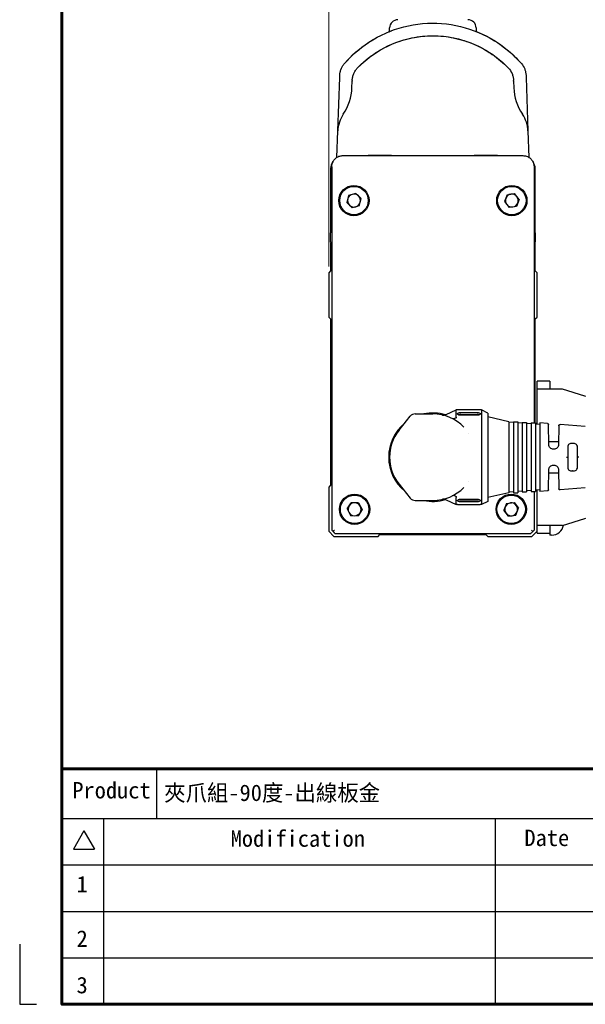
# Model space of a CAD drawing. Header units: millimetres. Extents: x 399 to 6233, y -1870 to 1602.
# Tile 663 of 711: x 5763 to 5853, y 98 to 254. Entities that reach past the tile are written whole.
import ezdxf
from ezdxf.enums import TextEntityAlignment as Align

# ---------------------------------------------------------------- set-up
doc = ezdxf.new("R2010")
doc.units = ezdxf.units.MM
doc.linetypes.add('SLD-實線', pattern=[0])
doc.layers.add('AM_5', color=3, linetype='Continuous', lineweight=25)
doc.layers.add('可見 (ISO)', color=7, linetype='Continuous', lineweight=25)
doc.layers.add('BORDER', color=7, linetype='Continuous')
doc.layers.add('圖框', color=7, linetype='SLD-實線')
doc.styles.add('尺寸標註', font='romans.shx', dxfattribs={"bigfont": 'CHINESET.SHX'})
doc.styles.add('標題欄', font='txt')
doc.dimstyles.new('CNS1$0', dxfattribs={"dimtxt": 2.5, "dimasz": 2.5, "dimexe": 1, "dimexo": 1, "dimgap": 1.5, "dimtad": 1, "dimtoh": 1, "dimdec": 1, "dimdsep": 46, "dimtxsty": '尺寸標註', "dimcen": 0, "dimclrd": 2, "dimclre": 2, "dimclrt": 1, "dimadec": 0, "dimazin": 2, "dimtp": 0.1, "dimtm": 0.1, "dimtfac": 0.71, "dimtdec": 1, "dimtmove": 0, "dimatfit": 0, "dimfxl": 0, "dimlwd": 13, "dimlwe": 13, "dimarcsym": 0})

# ---------------------------------------------------------------- blocks, each defined once
blk = doc.blocks.new('A4-英文圖框-橫式')
at = {"layer": 'BORDER', "color": 123, "linetype": 'Continuous', "lineweight": 60, "ltscale": 25.4}
blk.add_line((2151.7, -57.78), (2549.79, -57.78), dxfattribs=at)
at = {"layer": 'BORDER', "color": 60, "linetype": 'Continuous', "ltscale": 25.4}
for p, q in [((2166.7, -65.63), (2166.7, -57.78)), ((2151.7, -65.63), (2549.79, -65.63)), ((2158.28, -65.63), (2158.28, -95.06)), ((2220.31, -65.63), (2220.31, -95.06)), ((2155.17, -67.6), (2153.51, -70.48)), ((2155.17, -67.6), (2156.84, -70.48)), ((2153.51, -70.48), (2156.84, -70.48)), ((2151.7, -72.99), (2364.21, -72.99)), ((2151.7, -80.35), (2364.21, -80.35)), ((2151.7, -87.7), (2364.21, -87.7))]:
    blk.add_line(p, q, dxfattribs=at)
at = {"layer": 'BORDER', "color": 123, "linetype": 'Continuous', "ltscale": 25.4}
for p, q in [((2145.01, -85.54), (2145.01, -95.06)), ((2145.01, -95.06), (2147.66, -95.06))]:
    blk.add_line(p, q, dxfattribs=at)
at = {"layer": 'BORDER', "color": 123, "linetype": 'Continuous', "lineweight": 60, "ltscale": 25.4}
blk.add_lwpolyline([(2151.7, 188.79), (2555.09, 188.79), (2555.09, -95.06), (2151.7, -95.06)], close=True, dxfattribs=at)
at = {"layer": '圖框', "style": '標題欄'}
for s, height, p in [('Product', 2.605, (2153.34, -59.85)), ('Modification', 2.6053, (2178.41, -67.5)), ('Date', 2.605, (2224.93, -67.39)), ('1', 2.61, (2154.01, -74.74)), ('2', 2.61, (2154.01, -83.35)), ('3', 2.61, (2154.01, -90.71))]:
    blk.add_text(s, height=height, dxfattribs=at).set_placement(p, align=Align.TOP_LEFT)
blk = doc.blocks.new('*D356')
at = {"layer": 'AM_5', "color": 2, "lineweight": 13}
for p, q in [((5812.31, 215.09), (5812.31, 283.69)), ((5814.81, 282.69), (5887.22, 282.69)), ((5889.72, 190.39), (5889.72, 283.69))]:
    blk.add_line(p, q, dxfattribs=at)
at = {"layer": 'AM_5', "color": 2, "lineweight": -2}
for points in [[(5814.81, 283.11), (5814.81, 282.27), (5812.31, 282.69)], [(5887.22, 283.11), (5887.22, 282.27), (5889.72, 282.69)]]:
    blk.add_solid(points, dxfattribs=at)
at = {"layer": 'Defpoints', "color": 0, "lineweight": -2}
for p in [(5889.72, 282.69), (5812.31, 214.09), (5889.72, 189.39)]:
    blk.add_point(p, dxfattribs=at)
at = {"layer": 'AM_5', "color": 1, "insert": (5851.02, 285.44), "char_height": 2.5, "attachment_point": 5, "style": '尺寸標註'}
blk.add_mtext('77.4', dxfattribs=at)

msp = doc.modelspace()

# ---------------------------------------------------------------- linework, layer by layer
at = {"layer": '可見 (ISO)'}
for p, q in [((5821.965, 252.328), (5821.965, 252.888)), ((5835.654, 252.888), (5835.654, 252.328)), ((5822.248, 252.438), (5822.248, 252.438)), ((5835.371, 252.438), (5835.371, 252.438)), ((5813.756, 236.562), (5814.051, 245.007)), ((5814.051, 245.007), (5814.063, 245.37)), ((5843.556, 245.37), (5843.569, 245.007)), ((5843.569, 245.007), (5843.864, 236.562)), ((5815.996, 243.416), (5816.032, 244.441)), ((5816.036, 244.568), (5816.032, 244.441)), ((5841.588, 244.441), (5841.583, 244.568)), ((5841.588, 244.441), (5841.623, 243.416)), ((5813.61, 232.382), (5813.756, 236.562)), ((5843.864, 236.562), (5844.01, 232.382)), ((5818.61, 232.738), (5818.536, 232.664)), ((5818.61, 232.738), (5822.21, 232.738)), ((5822.21, 232.738), (5822.278, 232.67)), ((5835.41, 232.738), (5835.342, 232.67)), ((5835.41, 232.738), (5839.01, 232.738)), ((5839.01, 232.738), (5839.084, 232.664)), ((5812.797, 230.901), (5812.797, 173.325)), ((5844.823, 230.901), (5844.823, 190.338)), ((5812.61, 230.638), (5812.61, 220.438)), ((5845.01, 220.438), (5845.01, 230.638)), ((5814.217, 226.887), (5814.217, 226.887)), ((5814.31, 227.021), (5814.31, 227.021)), ((5815.464, 226.362), (5815.173, 225.218)), ((5816.601, 226.682), (5815.464, 226.362)), ((5816.601, 226.682), (5817.446, 225.858)), ((5840.587, 226.471), (5840.14, 225.379)), ((5840.587, 226.471), (5841.756, 226.631)), ((5842.48, 225.698), (5841.756, 226.631)), ((5816.019, 224.394), (5815.173, 225.218)), ((5817.155, 224.714), (5816.019, 224.394)), ((5817.155, 224.714), (5817.446, 225.858)), ((5840.14, 225.379), (5840.863, 224.445)), ((5842.033, 224.605), (5840.863, 224.445)), ((5842.48, 225.698), (5842.033, 224.605)), ((5814.181, 224.249), (5814.181, 224.249)), ((5814.31, 224.055), (5814.31, 224.055)), ((5843.31, 224.055), (5843.31, 224.055)), ((5843.439, 224.249), (5843.439, 224.249)), ((5812.61, 218.938), (5812.61, 220.438)), ((5845.01, 220.438), (5845.01, 218.938)), ((5812.61, 218.938), (5812.797, 218.938)), ((5812.61, 218.838), (5812.797, 218.838)), ((5812.61, 218.838), (5812.61, 214.388)), ((5844.823, 218.938), (5845.01, 218.938)), ((5844.823, 218.838), (5845.01, 218.838)), ((5845.01, 214.388), (5845.01, 218.838)), ((5812.61, 214.388), (5812.31, 214.088)), ((5812.31, 214.088), (5812.31, 207.088)), ((5845.31, 214.088), (5845.01, 214.388)), ((5845.31, 207.088), (5845.31, 214.088)), ((5812.31, 207.088), (5812.61, 206.788)), ((5812.61, 206.788), (5812.61, 180.46)), ((5845.01, 206.788), (5845.31, 207.088)), ((5845.01, 190.338), (5845.01, 206.788)), ((5847.31, 196.938), (5845.31, 196.938)), ((5845.31, 195.938), (5845.31, 196.938)), ((5847.31, 196.938), (5847.31, 195.938)), ((5845.31, 195.69), (5845.31, 195.938)), ((5845.31, 190.101), (5845.31, 195.69)), ((5849.31, 195.69), (5845.31, 195.69)), ((5847.31, 195.938), (5847.31, 195.69)), ((5852.869, 194.58), (5849.31, 195.69)), ((5853.04, 194.527), (5852.869, 194.58)), ((5830.912, 191.648), (5832.51, 192.388)), ((5832.51, 191.25), (5832.51, 192.388)), ((5832.71, 192.388), (5832.51, 192.388)), ((5835.81, 192.372), (5833.21, 192.372)), ((5833.21, 191.959), (5835.81, 191.959)), ((5836.51, 192.388), (5836.31, 192.388)), ((5836.51, 192.388), (5836.51, 177.388)), ((5837.51, 191.888), (5836.51, 192.388)), ((5837.51, 191.888), (5837.51, 177.888)), ((5823.453, 189.158), (5825.21, 191.361)), ((5825.992, 191.738), (5828.81, 191.738)), ((5832.51, 190.653), (5832.51, 190.653)), ((5833.21, 191.64), (5835.81, 191.64)), ((5835.81, 191.521), (5833.21, 191.521)), ((5840.85, 190.513), (5837.51, 191.263)), ((5840.85, 190.513), (5840.85, 179.263)), ((5841.55, 190.364), (5840.85, 190.413)), ((5841.55, 190.513), (5841.55, 179.263)), ((5841.55, 190.513), (5842.25, 190.513)), ((5842.25, 190.513), (5842.25, 179.263)), ((5842.95, 190.266), (5842.25, 190.315)), ((5842.95, 190.388), (5842.95, 179.388)), ((5842.95, 190.388), (5843.65, 190.388)), ((5843.65, 190.388), (5843.65, 179.388)), ((5844.35, 190.338), (5844.35, 179.438)), ((5844.35, 190.338), (5845.05, 190.338)), ((5845.05, 190.338), (5845.05, 179.438)), ((5845.75, 190.338), (5845.75, 179.438)), ((5846.936, 190.239), (5845.75, 190.338)), ((5844.35, 190.168), (5843.65, 190.217)), ((5845.75, 190.071), (5845.05, 190.12)), ((5847.164, 186.878), (5847.12, 190.043)), ((5848.739, 189.875), (5848.698, 186.878)), ((5852.943, 189.74), (5848.956, 190.071)), ((5834.404, 188.683), (5834.405, 188.683)), ((5847.157, 187.388), (5848.705, 187.388)), ((5847.948, 186.138), (5847.914, 186.138)), ((5850.967, 187.071), (5850.894, 187.071)), ((5849.965, 184.888), (5850.149, 184.888)), ((5850.149, 184.888), (5850.17, 184.888)), ((5851.711, 184.888), (5851.692, 184.888)), ((5847.12, 179.733), (5847.164, 182.899)), ((5847.914, 183.638), (5847.948, 183.638)), ((5848.698, 182.899), (5848.739, 179.902)), ((5850.975, 182.706), (5850.894, 182.706)), ((5834.404, 181.094), (5834.404, 181.093)), ((5847.157, 182.388), (5848.705, 182.388)), ((5812.61, 180.46), (5812.31, 180.16)), ((5812.31, 180.16), (5812.31, 173.16)), ((5823.453, 180.619), (5825.21, 178.415)), ((5841.55, 179.412), (5840.85, 179.363)), ((5842.95, 179.51), (5842.25, 179.461)), ((5842.95, 179.388), (5843.65, 179.388)), ((5844.35, 179.608), (5843.65, 179.559)), ((5844.35, 179.438), (5845.05, 179.438)), ((5844.823, 179.438), (5844.823, 173.325)), ((5845.75, 179.706), (5845.05, 179.657)), ((5845.31, 174.086), (5845.31, 179.675)), ((5846.936, 179.537), (5845.75, 179.438)), ((5852.943, 180.037), (5848.956, 179.705)), ((5825.992, 178.038), (5828.81, 178.038)), ((5830.912, 178.128), (5832.51, 177.388)), ((5832.51, 179.123), (5832.51, 179.123)), ((5832.51, 177.388), (5832.51, 178.526)), ((5833.21, 178.255), (5835.81, 178.255)), ((5833.21, 178.136), (5835.81, 178.136)), ((5835.81, 177.817), (5833.21, 177.817)), ((5837.51, 177.888), (5836.51, 177.388)), ((5840.85, 179.263), (5837.51, 178.513)), ((5841.55, 179.263), (5842.25, 179.263)), ((5815.23, 176.687), (5815.862, 177.684)), ((5815.23, 176.687), (5815.778, 175.641)), ((5817.042, 177.636), (5815.862, 177.684)), ((5817.59, 176.59), (5816.958, 175.592)), ((5817.042, 177.636), (5817.59, 176.59)), ((5832.71, 177.388), (5832.51, 177.388)), ((5833.21, 177.405), (5835.81, 177.405)), ((5836.51, 177.388), (5836.31, 177.388)), ((5840.488, 177.573), (5840.04, 176.48)), ((5840.761, 175.546), (5840.04, 176.48)), ((5840.488, 177.573), (5841.658, 177.73)), ((5841.658, 177.73), (5842.38, 176.796)), ((5841.932, 175.704), (5842.38, 176.796)), ((5815.778, 175.641), (5816.958, 175.592)), ((5840.761, 175.546), (5841.932, 175.704)), ((5849.31, 174.086), (5852.869, 175.196)), ((5852.869, 175.196), (5853.04, 175.25)), ((5812.31, 173.16), (5813.132, 172.338)), ((5844.488, 172.338), (5845.31, 173.16)), ((5845.31, 173.838), (5845.31, 174.086)), ((5849.31, 174.086), (5845.31, 174.086)), ((5845.31, 172.838), (5845.31, 173.838)), ((5847.31, 174.086), (5847.31, 173.838)), ((5847.31, 173.838), (5847.31, 172.838)), ((5813.132, 172.338), (5820.132, 172.338)), ((5820.132, 172.338), (5820.432, 172.638)), ((5820.432, 172.638), (5837.188, 172.638)), ((5837.188, 172.638), (5837.488, 172.338)), ((5837.488, 172.338), (5844.488, 172.338)), ((5845.31, 172.838), (5847.31, 172.838)), ((5847.31, 172.838), (5847.31, 172.538)), ((5847.61, 172.538), (5847.31, 172.538))]:
    msp.add_line(p, q, dxfattribs=at)
for centre, radius in [((5816.31, 225.538), 2.4), ((5816.31, 225.538), 2.25), ((5841.31, 225.538), 2.4), ((5841.31, 225.538), 2.25), ((5816.41, 176.638), 2.4), ((5816.41, 176.638), 2.25), ((5841.21, 176.638), 2.4), ((5841.21, 176.638), 2.25)]:
    msp.add_circle(centre, radius, dxfattribs=at)
for centre, radius, start, end in [((5823.265, 252.888), 1.3, 90, 180), ((5834.354, 252.888), 1.3, 0, 90), ((5808.001, 243.696), 8, 325.79577, 358), ((5849.619, 243.696), 8, 182, 214.20423), ((5814.21, 230.638), 1.6, 141.58455, 180), ((5843.41, 230.638), 1.6, 0, 38.41812), ((5816.31, 225.538), 1.023, 105.7379, 165.7379), ((5816.31, 225.538), 1.023, 45.7379, 105.7379), ((5816.31, 225.538), 1.023, 345.7379, 45.7379), ((5841.31, 225.538), 1.023, 97.77226, 157.77226), ((5841.31, 225.538), 1.023, 37.77226, 97.77226), ((5841.31, 225.538), 1.023, 337.77226, 37.77226), ((5816.31, 225.538), 1.022, 165.7379, 225.7379), ((5816.31, 225.538), 1.023, 225.7379, 285.7379), ((5816.31, 225.538), 1.023, 285.7379, 345.7379), ((5841.31, 225.538), 1.023, 157.77226, 217.77226), ((5841.31, 225.538), 1.022, 217.77226, 277.77226), ((5841.31, 225.538), 1.023, 277.77226, 337.77226), ((5816.31, 221.338), 2.25, 60.31062, 60.31124), ((5841.31, 221.338), 2.5, 123.05714, 123.05786), ((5841.31, 221.338), 2.25, 60.6663, 60.66673), ((5828.81, 184.888), 7, 73.55747, 101.88264), ((5828.81, 184.888), 7, 129.56242, 230.43758), ((5825.992, 190.738), 1, 90, 141.44505), ((5828.81, 184.888), 6.85, 44.24562, 90), ((5828.81, 184.888), 6.85, 141.44505, 218.55495), ((5828.81, 184.888), 6.85, 270, 315.75438), ((5825.992, 179.038), 1, 218.55495, 270), ((5828.81, 184.888), 7, 258.11736, 286.44361), ((5816.41, 176.638), 1.022, 147.65292, 207.65292), ((5816.41, 176.638), 1.022, 87.65292, 147.65292), ((5816.41, 176.638), 1.022, 27.65292, 87.65292), ((5816.41, 176.638), 1.022, 327.65292, 27.65292), ((5841.21, 176.638), 1.022, 157.67894, 217.67894), ((5841.21, 176.638), 1.022, 97.67894, 157.67894), ((5841.21, 176.638), 1.022, 37.67894, 97.67894), ((5841.21, 176.638), 1.022, 277.67894, 337.67894), ((5841.21, 176.638), 1.022, 337.67894, 37.67894), ((5816.41, 176.638), 1.022, 207.65292, 267.65292), ((5816.41, 176.638), 1.022, 267.65292, 327.65292), ((5841.21, 176.638), 1.022, 217.67894, 277.67894), ((5847.61, 174.438), 1.9, 270, 351.00348)]:
    msp.add_arc(centre, radius, start, end, dxfattribs=at)
for centre, major_axis, ratio, start_param, end_param in [((5817.869, 236.677), (-1.408, -4.307), 0.898141, 4.4013707, 5.0234078), ((5839.75, 236.677), (1.408, -4.307), 0.898141, 1.2597775, 1.8818146), ((5814.543, 232.155), (-0.001, 0.5), 0.1567782, 6.2655135, 6.2831853), ((5843.077, 232.155), (0.001, 0.5), 0.1567782, 0, 0.0176718), ((5850.192, 184.889), (-0.035, 2.5), 0.0087257, 0.9088014, 1.5708108), ((5851.67, 184.889), (-0.035, -2.5), 0.0087257, 1.5707818, 2.2327913), ((5850.192, 184.888), (0.035, 2.5), 0.0087257, 1.5707818, 2.2327913), ((5851.67, 184.888), (0.044, -2.5), 0.0087242, 0.9086288, 1.570644), ((5813.297, 172.825), (-0.5, 0.5), 0.0174471, 0.0174613, 0.9590289), ((5844.324, 173.324), (-0.496, 0.493), 0.0865197, 4.1686678, 4.6287166), ((5844.323, 172.825), (-0.5, -0.5), 0.0174471, 2.1825637, 3.1241314), ((5826.928, 174.008), (-79.219, 0.029), 0.015218, 1.3978721, 1.5945593), ((5830.692, 174.008), (-79.219, -0.029), 0.015218, 1.5470333, 1.7437205)]:
    msp.add_ellipse(centre, major_axis=major_axis, ratio=ratio, start_param=start_param, end_param=end_param, dxfattribs=at)
for points, knots in [([(5814.792, 247.228), (5816.08, 248.717), (5817.629, 250.013), (5821.05, 252.056), (5822.976, 252.809), (5826.904, 253.647), (5828.958, 253.746), (5832.937, 253.281), (5834.914, 252.718), (5838.544, 251.003), (5840.242, 249.827), (5842.086, 248.047), (5842.467, 247.645), (5842.828, 247.228)], [0, 0, 0, 0, 0.5908568, 0.5908568, 1.1950642, 1.1950642, 1.7959865, 1.7959865, 2.3968366, 2.3968366, 3.0003228, 3.0003228, 3.165938, 3.165938, 3.165938, 3.165938]), ([(5814.792, 247.228), (5815.888, 248.496), (5817.179, 249.634), (5818.599, 250.571), (5819.162, 250.943), (5819.745, 251.283), (5820.342, 251.59)], [2.28374629, 2.28374629, 2.28374629, 2.28374629, 2.55789842, 2.55789842, 2.55789842, 2.66655297, 2.66655297, 2.66655297, 2.66655297]), ([(5816.867, 246.538), (5818.083, 247.808), (5819.522, 248.893), (5822.663, 250.558), (5824.413, 251.142), (5827.953, 251.712), (5829.789, 251.705), (5833.315, 251.111), (5835.052, 250.519), (5838.147, 248.856), (5839.558, 247.786), (5840.752, 246.538)], [0, 0, 0, 0, 0.527466, 0.527466, 1.0663792, 1.0663792, 1.6030873, 1.6030873, 2.1391423, 2.1391423, 2.6574621, 2.6574621, 2.6574621, 2.6574621]), ([(5816.867, 246.538), (5818.084, 247.809), (5819.526, 248.896), (5822.668, 250.56), (5824.418, 251.143), (5827.958, 251.712), (5829.794, 251.705), (5833.321, 251.109), (5835.058, 250.517), (5838.151, 248.853), (5839.559, 247.784), (5840.752, 246.538)], [0, 0, 0, 0, 0.528018, 0.528018, 1.066826, 1.066826, 1.6036076, 1.6036076, 2.1398247, 2.1398247, 2.6574134, 2.6574134, 2.6574134, 2.6574134]), ([(5816.867, 246.538), (5817.636, 247.341), (5818.487, 248.067), (5819.401, 248.7), (5820.316, 249.332), (5821.294, 249.873), (5822.317, 250.31), (5823.34, 250.746), (5824.406, 251.08), (5825.496, 251.303), (5826.586, 251.526), (5827.698, 251.638), (5828.81, 251.638), (5829.922, 251.638), (5831.034, 251.526), (5832.124, 251.303), (5833.213, 251.08), (5834.28, 250.746), (5835.303, 250.31), (5836.326, 249.873), (5837.304, 249.332), (5838.219, 248.7), (5839.133, 248.067), (5839.983, 247.341), (5840.752, 246.538)], [2.3343029, 2.3343029, 2.3343029, 2.3343029, 2.5361254, 2.5361254, 2.5361254, 2.7379478, 2.7379478, 2.7379478, 2.9397702, 2.9397702, 2.9397702, 3.1415927, 3.1415927, 3.1415927, 3.3434151, 3.3434151, 3.3434151, 3.5452375, 3.5452375, 3.5452375, 3.7470599, 3.7470599, 3.7470599, 3.9488824, 3.9488824, 3.9488824, 3.9488824]), ([(5835.371, 252.438), (5836.639, 251.957), (5837.872, 251.33), (5839.021, 250.571), (5840.441, 249.634), (5841.731, 248.496), (5842.828, 247.228)], [3.50351318, 3.50351318, 3.50351318, 3.50351318, 3.72528688, 3.72528688, 3.72528688, 3.99943902, 3.99943902, 3.99943902, 3.99943902]), ([(5814.063, 245.37), (5814.069, 245.548), (5814.091, 245.72), (5814.126, 245.887), (5814.144, 245.971), (5814.165, 246.054), (5814.19, 246.135), (5814.215, 246.217), (5814.243, 246.297), (5814.274, 246.375), (5814.337, 246.532), (5814.412, 246.682), (5814.498, 246.825), (5814.585, 246.967), (5814.684, 247.103), (5814.792, 247.228)], [0, 0, 0, 0, 0.0005453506, 0.0005453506, 0.0005453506, 0.000818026, 0.000818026, 0.000818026, 0.0010907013, 0.0010907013, 0.0010907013, 0.0016360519, 0.0016360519, 0.0016360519, 0.0021814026, 0.0021814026, 0.0021814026, 0.0021814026]), ([(5814.063, 245.37), (5814.069, 245.548), (5814.091, 245.721), (5814.127, 245.889), (5814.163, 246.058), (5814.213, 246.223), (5814.276, 246.379), (5814.338, 246.535), (5814.412, 246.683), (5814.498, 246.825), (5814.584, 246.966), (5814.684, 247.102), (5814.792, 247.228)], [0, 0, 0, 0, 0.0005346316, 0.0005346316, 0.0005346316, 0.0010692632, 0.0010692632, 0.0010692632, 0.0016038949, 0.0016038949, 0.0016038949, 0.0021385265, 0.0021385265, 0.0021385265, 0.0021385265]), ([(5816.036, 244.568), (5816.043, 244.759), (5816.068, 244.945), (5816.109, 245.125), (5816.15, 245.306), (5816.207, 245.482), (5816.278, 245.647), (5816.349, 245.812), (5816.434, 245.969), (5816.533, 246.119), (5816.631, 246.268), (5816.744, 246.409), (5816.867, 246.538)], [0, 0, 0, 0, 0.0005706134, 0.0005706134, 0.0005706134, 0.0011412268, 0.0011412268, 0.0011412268, 0.0017118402, 0.0017118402, 0.0017118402, 0.0022824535, 0.0022824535, 0.0022824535, 0.0022824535]), ([(5840.752, 246.538), (5841, 246.279), (5841.2, 245.977), (5841.413, 245.482), (5841.47, 245.306), (5841.552, 244.945), (5841.577, 244.759), (5841.583, 244.568)], [-0.0000117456, -0.0000117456, -0.0000117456, -0.0000117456, 0.0011385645, 0.0011385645, 0.0017137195, 0.0017137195, 0.0022888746, 0.0022888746, 0.0022888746, 0.0022888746]), ([(5842.828, 247.228), (5843.046, 246.975), (5843.219, 246.691), (5843.406, 246.223), (5843.457, 246.058), (5843.529, 245.721), (5843.55, 245.548), (5843.556, 245.37)], [-0.0000116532, -0.0000116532, -0.0000116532, -0.0000116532, 0.0010670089, 0.0010670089, 0.0016063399, 0.0016063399, 0.002145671, 0.002145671, 0.002145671, 0.002145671]), ([(5814.063, 245.37), (5814.063, 245.375), (5814.064, 245.379), (5814.064, 245.389), (5814.064, 245.394), (5814.065, 245.403), (5814.065, 245.408), (5814.065, 245.417), (5814.065, 245.422), (5814.066, 245.431), (5814.066, 245.436), (5814.066, 245.44)], [0.034899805, 0.034899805, 0.034899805, 0.034899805, 0.039592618, 0.039592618, 0.044285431, 0.044285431, 0.048978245, 0.048978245, 0.053671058, 0.053671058, 0.058363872, 0.058363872, 0.058363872, 0.058363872]), ([(5812.797, 230.901), (5812.797, 231.087), (5812.827, 231.274), (5812.944, 231.63), (5813.034, 231.802), (5813.203, 232.028), (5813.265, 232.099), (5813.471, 232.297), (5813.633, 232.409), (5813.98, 232.571), (5814.169, 232.624), (5814.419, 232.651), (5814.48, 232.655), (5814.542, 232.655)], [0, 0, 0, 0, 0.05560877, 0.05560877, 0.11242471, 0.11242471, 0.14052381, 0.14052381, 0.19848519, 0.19848519, 0.25603109, 0.25603109, 0.27451464, 0.27451464, 0.27451464, 0.27451464]), ([(5814.543, 232.655), (5819.259, 232.668), (5824.035, 232.674), (5833.585, 232.674), (5838.36, 232.668), (5843.077, 232.655)], [2.98416435, 2.98416435, 2.98416435, 2.98416435, 3.14159265, 3.14159265, 3.29902096, 3.29902096, 3.29902096, 3.29902096]), ([(5843.078, 232.655), (5843.266, 232.654), (5843.456, 232.623), (5843.814, 232.501), (5843.987, 232.409), (5844.289, 232.176), (5844.422, 232.034), (5844.634, 231.717), (5844.714, 231.538), (5844.803, 231.207), (5844.823, 231.054), (5844.823, 230.901)], [0, 0, 0, 0, 0.0567172, 0.0567172, 0.1142388, 0.1142388, 0.17150957, 0.17150957, 0.22875669, 0.22875669, 0.27441519, 0.27441519, 0.27441519, 0.27441519]), ([(5833.21, 192.372), (5833.147, 192.372), (5833.08, 192.372), (5832.957, 192.376), (5832.901, 192.378), (5832.812, 192.382), (5832.773, 192.384), (5832.722, 192.387), (5832.71, 192.388), (5832.71, 192.388)], [0.150722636, 0.150722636, 0.150722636, 0.150722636, 0.169562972, 0.169562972, 0.188403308, 0.188403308, 0.207243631, 0.207243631, 0.226083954, 0.226083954, 0.226083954, 0.226083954]), ([(5833.21, 191.521), (5833.147, 191.521), (5833.081, 191.528), (5832.961, 191.554), (5832.906, 191.573), (5832.816, 191.616), (5832.776, 191.644), (5832.723, 191.703), (5832.71, 191.734), (5832.71, 191.789), (5832.722, 191.818), (5832.774, 191.868), (5832.814, 191.89), (5832.905, 191.923), (5832.96, 191.937), (5833.081, 191.955), (5833.147, 191.959), (5833.21, 191.959)], [0.15772076, 0.15772076, 0.15772076, 0.15772076, 0.17651774, 0.17651774, 0.19531472, 0.19531472, 0.2162376, 0.2162376, 0.23716049, 0.23716049, 0.25756711, 0.25756711, 0.27797373, 0.27797373, 0.29670763, 0.29670763, 0.31544152, 0.31544152, 0.31544152, 0.31544152]), ([(5836.31, 192.388), (5836.31, 192.388), (5836.297, 192.387), (5836.246, 192.384), (5836.208, 192.382), (5836.119, 192.378), (5836.063, 192.376), (5835.94, 192.372), (5835.873, 192.372), (5835.81, 192.372)], [0.075361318, 0.075361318, 0.075361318, 0.075361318, 0.094201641, 0.094201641, 0.113041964, 0.113041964, 0.1318823, 0.1318823, 0.150722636, 0.150722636, 0.150722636, 0.150722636]), ([(5835.81, 191.959), (5835.873, 191.959), (5835.941, 191.955), (5836.064, 191.936), (5836.12, 191.922), (5836.209, 191.889), (5836.248, 191.866), (5836.298, 191.817), (5836.31, 191.789), (5836.31, 191.735), (5836.298, 191.705), (5836.247, 191.647), (5836.209, 191.619), (5836.12, 191.575), (5836.065, 191.555), (5835.942, 191.528), (5835.874, 191.521), (5835.81, 191.521)], [0, 0, 0, 0, 0.01909951, 0.01909951, 0.03819901, 0.03819901, 0.05824073, 0.05824073, 0.07828245, 0.07828245, 0.09866717, 0.09866717, 0.11905189, 0.11905189, 0.13839006, 0.13839006, 0.15772823, 0.15772823, 0.15772823, 0.15772823]), ([(5830.286, 191.577), (5830.286, 191.577), (5830.286, 191.577), (5830.286, 191.577), (5830.286, 191.577), (5830.285, 191.577), (5830.285, 191.577), (5830.284, 191.578), (5830.284, 191.578), (5830.282, 191.578), (5830.281, 191.578), (5830.28, 191.579), (5830.28, 191.579), (5830.28, 191.579), (5830.279, 191.579), (5830.28, 191.578), (5830.281, 191.578), (5830.282, 191.578), (5830.282, 191.578), (5830.283, 191.578), (5830.283, 191.578), (5830.284, 191.578), (5830.284, 191.578), (5830.286, 191.577), (5830.288, 191.577), (5830.295, 191.575), (5830.302, 191.574), (5830.319, 191.571), (5830.329, 191.569), (5830.36, 191.564), (5830.38, 191.562), (5830.442, 191.556), (5830.483, 191.555), (5830.657, 191.561), (5830.791, 191.593), (5830.912, 191.648)], [0, 0, 0, 0, 0.000292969, 0.000292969, 0.001269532, 0.001269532, 0.00322266, 0.00322266, 0.007128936, 0.007128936, 0.014941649, 0.014941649, 0.025539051, 0.025539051, 0.030589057, 0.030589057, 0.031581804, 0.031581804, 0.031829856, 0.031829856, 0.031952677, 0.031952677, 0.032075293, 0.032075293, 0.032567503, 0.032567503, 0.034521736, 0.034521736, 0.037656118, 0.037656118, 0.043904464, 0.043904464, 0.056226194, 0.056226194, 0.096055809, 0.096055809, 0.096055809, 0.096055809]), ([(5832.39, 191.053), (5832.294, 191.006), (5832.197, 190.98), (5832.023, 190.973), (5831.946, 190.986), (5831.866, 191.019), (5831.856, 191.024), (5831.846, 191.028)], [-0.070670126, -0.070670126, -0.070670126, -0.070670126, -0.032952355, -0.032952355, 0, 0, 0.004719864, 0.004719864, 0.004719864, 0.004719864]), ([(5832.51, 191.25), (5832.51, 191.216), (5832.504, 191.18), (5832.478, 191.127), (5832.465, 191.109), (5832.432, 191.078), (5832.413, 191.064), (5832.39, 191.053)], [0.000003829, 0.000003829, 0.000003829, 0.000003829, 0.019270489, 0.019270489, 0.029540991, 0.029540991, 0.038873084, 0.038873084, 0.038873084, 0.038873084]), ([(5833.21, 191.64), (5833.147, 191.64), (5833.081, 191.636), (5832.964, 191.618), (5832.913, 191.605), (5832.871, 191.59)], [0, 0, 0, 0, 0.018724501, 0.018724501, 0.036164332, 0.036164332, 0.036164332, 0.036164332]), ([(5836.149, 191.59), (5836.108, 191.604), (5836.058, 191.617), (5835.941, 191.635), (5835.874, 191.64), (5835.81, 191.64)], [0.280686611, 0.280686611, 0.280686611, 0.280686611, 0.297739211, 0.297739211, 0.316864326, 0.316864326, 0.316864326, 0.316864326]), ([(5846.936, 190.239), (5846.958, 190.238), (5846.979, 190.232), (5847.018, 190.215), (5847.037, 190.203), (5847.069, 190.174), (5847.083, 190.157), (5847.105, 190.119), (5847.112, 190.098), (5847.118, 190.066), (5847.119, 190.054), (5847.12, 190.043)], [0, 0, 0, 0, 0.006422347, 0.006422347, 0.012926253, 0.012926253, 0.019427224, 0.019427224, 0.0259283, 0.0259283, 0.029357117, 0.029357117, 0.029357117, 0.029357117]), ([(5848.739, 189.875), (5848.74, 189.888), (5848.741, 189.9), (5848.749, 189.939), (5848.76, 189.964), (5848.79, 190.008), (5848.81, 190.027), (5848.855, 190.055), (5848.881, 190.065), (5848.923, 190.072), (5848.94, 190.073), (5848.956, 190.071)], [0, 0, 0, 0, 0.003801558, 0.003801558, 0.011767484, 0.011767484, 0.019733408, 0.019733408, 0.02769933, 0.02769933, 0.032618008, 0.032618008, 0.032618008, 0.032618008]), ([(5847.914, 186.138), (5847.814, 186.138), (5847.714, 186.158), (5847.623, 186.197), (5847.532, 186.235), (5847.448, 186.292), (5847.379, 186.362), (5847.31, 186.432), (5847.256, 186.515), (5847.22, 186.604), (5847.183, 186.693), (5847.165, 186.786), (5847.164, 186.878)], [0, 0, 0, 0, 0.25, 0.25, 0.25, 0.5, 0.5, 0.5, 0.75, 0.75, 0.75, 1, 1, 1, 1]), ([(5848.698, 186.878), (5848.696, 186.785), (5848.677, 186.691), (5848.641, 186.603), (5848.605, 186.515), (5848.551, 186.433), (5848.483, 186.363), (5848.415, 186.294), (5848.332, 186.236), (5848.24, 186.198), (5848.148, 186.159), (5848.048, 186.138), (5847.948, 186.138)], [0, 0, 0, 0, 0.25, 0.25, 0.25, 0.5, 0.5, 0.5, 0.75, 0.75, 0.75, 1, 1, 1, 1]), ([(5850.894, 187.071), (5850.803, 187.071), (5850.706, 187.061), (5850.532, 187.02), (5850.454, 186.988), (5850.333, 186.912), (5850.277, 186.856), (5850.178, 186.703), (5850.152, 186.559), (5850.153, 186.425)], [0, 0, 0, 0, 0.0273214, 0.0273214, 0.0546428, 0.0546428, 0.08158389, 0.08158389, 0.13233589, 0.13233589, 0.13233589, 0.13233589]), ([(5851.708, 186.425), (5851.709, 186.559), (5851.683, 186.703), (5851.584, 186.857), (5851.528, 186.912), (5851.407, 186.988), (5851.329, 187.02), (5851.154, 187.061), (5851.058, 187.071), (5850.967, 187.071)], [1.02693899, 1.02693899, 1.02693899, 1.02693899, 1.07774763, 1.07774763, 1.10472953, 1.10472953, 1.13199978, 1.13199978, 1.15927002, 1.15927002, 1.15927002, 1.15927002]), ([(5851.928, 184.889), (5851.927, 184.889), (5851.915, 184.889), (5851.889, 184.888), (5851.878, 184.888), (5851.847, 184.888), (5851.827, 184.888), (5851.786, 184.888), (5851.766, 184.888), (5851.738, 184.888), (5851.727, 184.888), (5851.715, 184.888), (5851.711, 184.888), (5851.711, 184.888)], [0, 0, 0, 0, 0.0002916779, 0.0002916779, 0.0004756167, 0.0004756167, 0.0008656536, 0.0008656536, 0.0013387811, 0.0013387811, 0.0017364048, 0.0017364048, 0.0021021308, 0.0021021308, 0.0021021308, 0.0021021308]), ([(5847.164, 182.899), (5847.165, 182.99), (5847.184, 183.085), (5847.22, 183.173), (5847.256, 183.261), (5847.311, 183.345), (5847.38, 183.415), (5847.448, 183.484), (5847.532, 183.542), (5847.624, 183.58), (5847.715, 183.618), (5847.815, 183.638), (5847.914, 183.638)], [0, 0, 0, 0, 0.25, 0.25, 0.25, 0.5, 0.5, 0.5, 0.75, 0.75, 0.75, 1, 1, 1, 1]), ([(5847.948, 183.638), (5848.152, 183.638), (5848.346, 183.553), (5848.621, 183.273), (5848.695, 183.084), (5848.698, 182.899)], [0, 0, 0, 0, 0.5, 0.5, 1, 1, 1, 1]), ([(5850.153, 183.351), (5850.152, 183.217), (5850.178, 183.074), (5850.277, 182.92), (5850.333, 182.865), (5850.454, 182.789), (5850.532, 182.757), (5850.706, 182.716), (5850.803, 182.706), (5850.894, 182.706)], [0.44729914, 0.44729914, 0.44729914, 0.44729914, 0.49805114, 0.49805114, 0.52499224, 0.52499224, 0.55231364, 0.55231364, 0.57963504, 0.57963504, 0.57963504, 0.57963504]), ([(5850.975, 182.706), (5851.066, 182.706), (5851.162, 182.715), (5851.336, 182.756), (5851.414, 182.788), (5851.535, 182.864), (5851.59, 182.919), (5851.689, 183.073), (5851.715, 183.217), (5851.714, 183.351)], [0.57965845, 0.57965845, 0.57965845, 0.57965845, 0.60690808, 0.60690808, 0.63415772, 0.63415772, 0.66112017, 0.66112017, 0.71191188, 0.71191188, 0.71191188, 0.71191188]), ([(5847.12, 179.733), (5847.119, 179.726), (5847.119, 179.719), (5847.117, 179.704), (5847.116, 179.697), (5847.111, 179.677), (5847.106, 179.664), (5847.089, 179.627), (5847.073, 179.605), (5847.033, 179.57), (5847.009, 179.556), (5846.969, 179.542), (5846.953, 179.538), (5846.936, 179.537)], [0, 0, 0, 0, 0.002187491, 0.002187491, 0.004348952, 0.004348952, 0.008496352, 0.008496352, 0.016462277, 0.016462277, 0.024428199, 0.024428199, 0.029346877, 0.029346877, 0.029346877, 0.029346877]), ([(5848.956, 179.705), (5848.935, 179.703), (5848.913, 179.705), (5848.871, 179.715), (5848.85, 179.724), (5848.814, 179.747), (5848.797, 179.762), (5848.77, 179.796), (5848.759, 179.815), (5848.748, 179.846), (5848.745, 179.857), (5848.741, 179.879), (5848.74, 179.89), (5848.739, 179.902)], [0, 0, 0, 0, 0.006414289, 0.006414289, 0.012918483, 0.012918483, 0.019419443, 0.019419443, 0.02592052, 0.02592052, 0.029248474, 0.029248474, 0.032674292, 0.032674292, 0.032674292, 0.032674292]), ([(5830.285, 178.199), (5830.285, 178.199), (5830.285, 178.199), (5830.29, 178.2), (5830.298, 178.202), (5830.311, 178.205)], [0.074695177, 0.074695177, 0.074695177, 0.074695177, 0.086204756, 0.086204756, 0.126105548, 0.126105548, 0.126105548, 0.126105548]), ([(5830.912, 178.128), (5830.814, 178.173), (5830.707, 178.203), (5830.547, 178.22), (5830.493, 178.222), (5830.412, 178.218), (5830.385, 178.215), (5830.348, 178.21), (5830.338, 178.209), (5830.32, 178.206), (5830.313, 178.204), (5830.303, 178.203), (5830.301, 178.202), (5830.298, 178.202), (5830.297, 178.201), (5830.295, 178.201), (5830.294, 178.201), (5830.292, 178.2), (5830.291, 178.2), (5830.288, 178.2), (5830.288, 178.199), (5830.287, 178.199), (5830.286, 178.199), (5830.286, 178.199)], [0, 0, 0, 0, 0.032385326, 0.032385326, 0.048482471, 0.048482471, 0.05661557, 0.05661557, 0.059663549, 0.059663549, 0.061951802, 0.061951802, 0.062566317, 0.062566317, 0.062967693, 0.062967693, 0.063371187, 0.063371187, 0.063774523, 0.063774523, 0.065416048, 0.065416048, 0.066410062, 0.066410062, 0.066410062, 0.066410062]), ([(5832.39, 178.724), (5832.294, 178.77), (5832.197, 178.796), (5832.023, 178.804), (5831.946, 178.791), (5831.866, 178.757), (5831.856, 178.753), (5831.846, 178.748)], [0.000001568, 0.000001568, 0.000001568, 0.000001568, 0.037733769, 0.037733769, 0.070683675, 0.070683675, 0.075426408, 0.075426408, 0.075426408, 0.075426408]), ([(5832.39, 178.724), (5832.413, 178.712), (5832.432, 178.699), (5832.465, 178.667), (5832.478, 178.649), (5832.504, 178.597), (5832.51, 178.56), (5832.51, 178.526)], [0.000001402, 0.000001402, 0.000001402, 0.000001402, 0.00932853, 0.00932853, 0.019592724, 0.019592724, 0.03886697, 0.03886697, 0.03886697, 0.03886697]), ([(5833.21, 177.817), (5833.147, 177.817), (5833.081, 177.821), (5832.96, 177.839), (5832.905, 177.853), (5832.814, 177.886), (5832.774, 177.908), (5832.722, 177.959), (5832.71, 177.987), (5832.71, 178.042), (5832.723, 178.073), (5832.776, 178.132), (5832.816, 178.16), (5832.906, 178.204), (5832.961, 178.223), (5833.081, 178.248), (5833.147, 178.255), (5833.21, 178.255)], [0.15772076, 0.15772076, 0.15772076, 0.15772076, 0.17645465, 0.17645465, 0.19518854, 0.19518854, 0.21559516, 0.21559516, 0.23600179, 0.23600179, 0.25692467, 0.25692467, 0.27784756, 0.27784756, 0.29664454, 0.29664454, 0.31544152, 0.31544152, 0.31544152, 0.31544152]), ([(5832.871, 178.187), (5832.913, 178.172), (5832.964, 178.159), (5833.081, 178.141), (5833.147, 178.136), (5833.21, 178.136)], [0.12226327, 0.12226327, 0.12226327, 0.12226327, 0.139703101, 0.139703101, 0.158427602, 0.158427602, 0.158427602, 0.158427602]), ([(5835.81, 178.255), (5835.874, 178.255), (5835.942, 178.248), (5836.065, 178.221), (5836.12, 178.201), (5836.209, 178.157), (5836.247, 178.129), (5836.298, 178.072), (5836.31, 178.042), (5836.31, 177.988), (5836.298, 177.96), (5836.248, 177.91), (5836.209, 177.888), (5836.12, 177.854), (5836.064, 177.84), (5835.941, 177.822), (5835.873, 177.817), (5835.81, 177.817)], [0, 0, 0, 0, 0.01933817, 0.01933817, 0.03867634, 0.03867634, 0.05906106, 0.05906106, 0.07944578, 0.07944578, 0.0994875, 0.0994875, 0.11952922, 0.11952922, 0.13862872, 0.13862872, 0.15772823, 0.15772823, 0.15772823, 0.15772823]), ([(5835.81, 178.136), (5835.874, 178.136), (5835.941, 178.141), (5836.058, 178.159), (5836.108, 178.172), (5836.149, 178.187)], [0.158427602, 0.158427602, 0.158427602, 0.158427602, 0.177552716, 0.177552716, 0.194605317, 0.194605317, 0.194605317, 0.194605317]), ([(5832.71, 177.388), (5832.71, 177.388), (5832.722, 177.389), (5832.773, 177.392), (5832.812, 177.394), (5832.901, 177.399), (5832.957, 177.401), (5833.08, 177.404), (5833.147, 177.405), (5833.21, 177.405)], [0.226083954, 0.226083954, 0.226083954, 0.226083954, 0.244924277, 0.244924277, 0.2637646, 0.2637646, 0.282604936, 0.282604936, 0.301445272, 0.301445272, 0.301445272, 0.301445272]), ([(5835.81, 177.405), (5835.873, 177.405), (5835.94, 177.404), (5836.063, 177.401), (5836.119, 177.399), (5836.208, 177.394), (5836.246, 177.392), (5836.297, 177.389), (5836.31, 177.388), (5836.31, 177.388)], [0, 0, 0, 0, 0.018840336, 0.018840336, 0.037680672, 0.037680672, 0.056520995, 0.056520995, 0.075361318, 0.075361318, 0.075361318, 0.075361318]), ([(5813.002, 173.105), (5813.034, 173.14), (5813.067, 173.176), (5813.128, 173.24), (5813.155, 173.268), (5813.192, 173.305), (5813.202, 173.315), (5813.212, 173.325)], [-0.027499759, -0.027499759, -0.027499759, -0.027499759, -0.011844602, -0.011844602, 0, 0, 0.004224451, 0.004224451, 0.004224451, 0.004224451]), ([(5813.297, 172.825), (5813.296, 172.825), (5813.294, 172.826), (5813.286, 172.833), (5813.279, 172.839), (5813.254, 172.861), (5813.23, 172.884), (5813.175, 172.937), (5813.144, 172.966), (5813.077, 173.032), (5813.04, 173.068), (5813.002, 173.105)], [0.000000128, 0.000000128, 0.000000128, 0.000000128, 0.007556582, 0.007556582, 0.015513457, 0.015513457, 0.031525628, 0.031525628, 0.046511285, 0.046511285, 0.062696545, 0.062696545, 0.062696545, 0.062696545]), ([(5844.617, 173.105), (5844.58, 173.068), (5844.542, 173.032), (5844.475, 172.966), (5844.445, 172.937), (5844.39, 172.884), (5844.366, 172.861), (5844.341, 172.839), (5844.334, 172.833), (5844.325, 172.826), (5844.323, 172.825), (5844.323, 172.825)], [0.000001, 0.000001, 0.000001, 0.000001, 0.016280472, 0.016280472, 0.031352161, 0.031352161, 0.047441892, 0.047441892, 0.055430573, 0.055430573, 0.063017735, 0.063017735, 0.063017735, 0.063017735])]:
    msp.add_open_spline(points, degree=3, knots=knots, dxfattribs=at)
for points in [[(5821.747, 252.239), (5821.914, 252.308), (5822.081, 252.374), (5822.248, 252.438)], [(5822.248, 252.438), (5822.254, 252.44), (5822.259, 252.442), (5822.265, 252.443)], [(5835.355, 252.443), (5835.36, 252.442), (5835.366, 252.44), (5835.371, 252.438)], [(5832.103, 190.976), (5832.103, 190.976), (5832.103, 190.976), (5832.103, 190.976)]]:
    msp.add_open_spline(points, degree=3, dxfattribs=at)

# ---------------------------------------------------------------- block references
msp.add_blockref('A4-英文圖框-橫式', (3618.375, 193.288))

# ---------------------------------------------------------------- texts
at = {"layer": '圖框', "style": '標題欄'}
msp.add_text('夾爪組-90度-出線板金', height=2.60526, dxfattribs=at).set_placement((5786.263, 133.037), align=Align.TOP_LEFT)

# ---------------------------------------------------------------- dimensions: what is measured, and where the dimension line sits
at = {"layer": 'AM_5'}
dim = msp.add_linear_dim(base=(5889.721, 282.691), p1=(5812.31, 214.088), p2=(5889.721, 189.388), dimstyle='CNS1$0', dxfattribs=at)
dim.commit()
dim.dimension.update_dxf_attribs({"geometry": '*D356', "text_midpoint": (5851.016, 285.441)})

doc.saveas('drawing.dxf')
